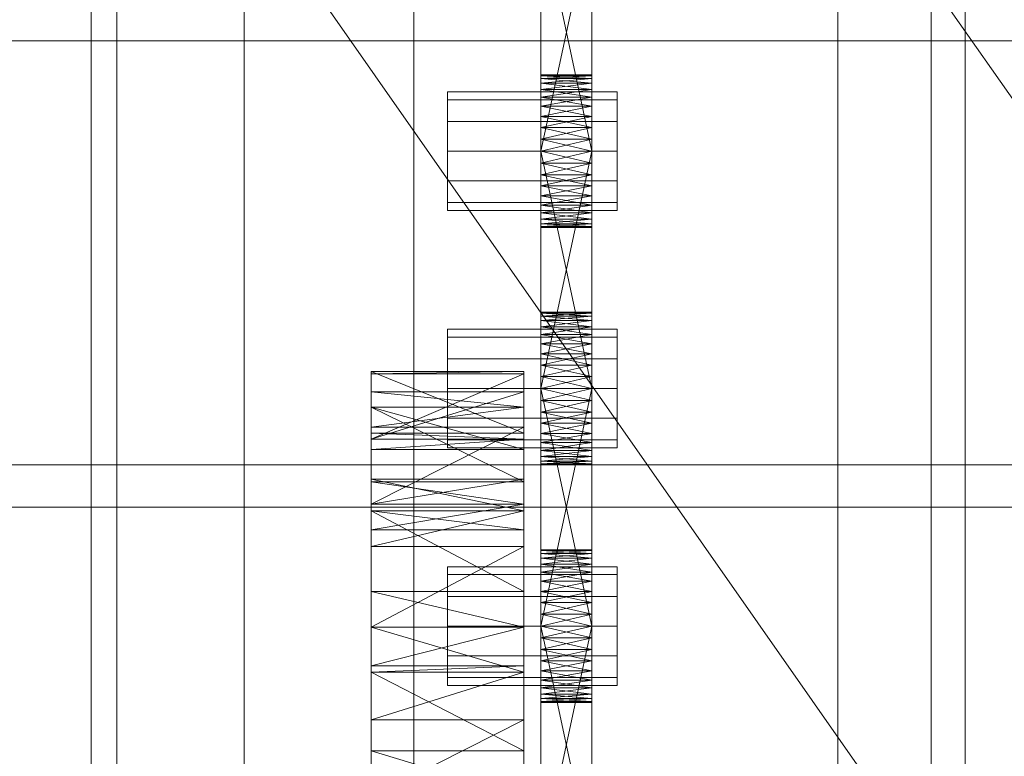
# Model space of a CAD drawing. Header units: millimetres. Extents: x -4738 to 65662, y -68080 to 6847.
# Tile 395 of 656: x 1389 to 1505, y -34033 to -33946. Entities that reach past the tile are written whole.
import ezdxf

# ---------------------------------------------------------------- set-up
doc = ezdxf.new("R2010")
doc.units = ezdxf.units.MM
for name, color, linetype, lineweight in [('COTAS_O', 1, 'Continuous', 0), ('frontal_C03', 7, 'Continuous', 0), ('frontal_secador', 7, 'Continuous', 0), ('frontal_tolva', 7, 'Continuous', 0)]:
    doc.layers.add(name, color=color, linetype=linetype, lineweight=lineweight)
doc.dimstyles.new('R19_100', dxfattribs={"dimtxt": 250, "dimasz": 150, "dimexe": 150, "dimexo": 80, "dimgap": 100, "dimtad": 1, "dimtih": 1, "dimtoh": 1, "dimdsep": 46, "dimcen": 0.09, "dimadec": 0, "dimazin": 0, "dimtfac": 1, "dimtdec": 4, "dimtofl": 0, "dimtmove": 0, "dimatfit": 3, "dimfxl": 1, "dimtolj": 1, "dimtzin": 0, "dimarcsym": 0})

# ---------------------------------------------------------------- blocks, each defined once
blk = doc.blocks.new('DIM_R30_48')
at = {"layer": 'COTAS_O'}
for p, q in [((-1725, -33700), (-1575, -33655)), ((1725, -33700), (1575, -33655)), ((-1725, -34400), (-1725, -33700)), ((-1725, -33700), (1725, -33700)), ((-1725, -33700), (-1575, -33745)), ((1725, -33700), (1575, -33745)), ((1725, -34400), (1725, -33700))]:
    blk.add_line(p, q, dxfattribs=at)
blk.add_text('3450 O', height=250, dxfattribs=at).set_placement((0, -33600))

msp = doc.modelspace()

# ---------------------------------------------------------------- linework, layer by layer
at = {"layer": 'frontal_C03'}
for p, q in [((1435, -34954.179), (1435, -32259.264)), ((1496, -34954.179), (1496, -32259.264)), ((1500, -32259.264), (1500, -34954.179)), ((1435, -32263.162), (1435, -34958.077)), ((1500, -34958.077), (1500, -32263.162)), ((1435, -35437.51), (1435, -32742.595)), ((1500, -32742.595), (1500, -35437.51)), ((1435, -32746.492), (1435, -35441.408)), ((1496, -32746.492), (1496, -35441.408)), ((1500, -35441.408), (1500, -32746.492)), ((1415, -35988), (1415, -33007.45)), ((1485, -35988), (1485, -33007.45)), ((1415, -35988), (1415, -33563.95)), ((1485, -35988), (1485, -33563.95))]:
    msp.add_line(p, q, dxfattribs=at)
at = {"layer": 'frontal_secador'}
for p, q in [((1400, -36000), (1400, -33000)), ((1397, -35940), (1397, -33075)), ((1400, -36000), (1400, -33075)), ((1400, -34600), (1400, -33075)), ((1400, -35940), (1400, -33075)), ((1400, -34650), (1400, -33075)), ((1400, -36000), (1400, -33250)), ((1450, -33964.281), (1450, -33925.481)), ((1456, -33925.481), (1456, -33964.281)), ((1450, -33927.136), (1450, -33964.281)), ((1456, -33964.281), (1456, -33927.136)), ((1450, -33964.281), (1450, -33929.414)), ((1456, -33929.414), (1456, -33964.281)), ((1450, -33961.5), (1450, -33932.092)), ((1450, -33964.281), (1450, -33932.092)), ((1456, -33932.092), (1456, -33961.5)), ((1456, -33932.092), (1456, -33964.281)), ((1450, -33933.5), (1450, -33961.5)), ((1456, -33961.5), (1450, -33933.5)), ((1456, -33933.5), (1450, -33961.5)), ((1456, -33961.5), (1456, -33933.5)), ((1325, -33948.5), (2125, -33948.5)), ((1450, -33952.611), (1450, -33952.5)), ((1456, -33952.611), (1450, -33952.5)), ((1456, -33952.5), (1450, -33952.5)), ((1456, -33952.5), (1450, -33952.611)), ((1450, -33952.611), (1450, -33953.481)), ((1450, -33952.941), (1450, -33952.611)), ((1450, -33952.611), (1450, -33955.136)), ((1456, -33952.941), (1450, -33952.611)), ((1456, -33952.611), (1450, -33952.611)), ((1456, -33952.611), (1450, -33952.941)), ((1450, -33953.481), (1450, -33952.941)), ((1456, -33953.481), (1450, -33952.941)), ((1456, -33952.941), (1450, -33952.941)), ((1456, -33952.941), (1450, -33953.481)), ((1456, -33952.611), (1456, -33952.5)), ((1456, -33953.481), (1456, -33952.611)), ((1456, -33952.611), (1456, -33952.941)), ((1456, -33955.136), (1456, -33952.611)), ((1456, -33952.941), (1456, -33953.481)), ((1450, -33953.481), (1450, -33955.136)), ((1450, -33954.219), (1450, -33953.481)), ((1450, -33957.414), (1450, -33953.481)), ((1450, -33992.281), (1450, -33953.481)), ((1456, -33954.219), (1450, -33953.481)), ((1456, -33953.481), (1450, -33953.481)), ((1456, -33953.481), (1450, -33954.219)), ((1450, -33955.136), (1450, -33954.219)), ((1456, -33955.136), (1450, -33954.219)), ((1456, -33954.219), (1450, -33954.219)), ((1456, -33954.219), (1450, -33955.136)), ((1456, -33955.136), (1456, -33953.481)), ((1456, -33953.481), (1456, -33954.219)), ((1456, -33953.481), (1456, -33957.414)), ((1456, -33953.481), (1456, -33992.281)), ((1456, -33954.219), (1456, -33955.136)), ((1439, -33955.438), (1439, -33954.5)), ((1459, -33954.5), (1439, -33954.5)), ((1450, -33955.136), (1450, -33957.414)), ((1450, -33956.21), (1450, -33955.136)), ((1450, -33955.136), (1450, -33960.092)), ((1450, -33955.136), (1450, -33992.281)), ((1456, -33956.21), (1450, -33955.136)), ((1456, -33955.136), (1450, -33955.136)), ((1456, -33955.136), (1450, -33956.21)), ((1456, -33957.414), (1456, -33955.136)), ((1456, -33955.136), (1456, -33956.21)), ((1456, -33960.092), (1456, -33955.136)), ((1456, -33992.281), (1456, -33955.136)), ((1459, -33955.438), (1459, -33954.5)), ((1439, -33958), (1439, -33955.438)), ((1459, -33955.438), (1439, -33955.438)), ((1450, -33957.414), (1450, -33956.21)), ((1456, -33957.414), (1450, -33956.21)), ((1456, -33956.21), (1450, -33956.21)), ((1456, -33956.21), (1450, -33957.414)), ((1456, -33956.21), (1456, -33957.414)), ((1459, -33958), (1459, -33955.438)), ((1450, -33957.414), (1450, -33960.092)), ((1450, -33958.719), (1450, -33957.414)), ((1450, -33992.281), (1450, -33957.414)), ((1456, -33958.719), (1450, -33957.414)), ((1456, -33957.414), (1450, -33957.414)), ((1456, -33957.414), (1450, -33958.719)), ((1456, -33960.092), (1456, -33957.414)), ((1456, -33957.414), (1456, -33958.719)), ((1456, -33957.414), (1456, -33992.281)), ((1439, -33961.5), (1439, -33958)), ((1459, -33958), (1439, -33958)), ((1450, -33960.092), (1450, -33958.719)), ((1456, -33960.092), (1450, -33958.719)), ((1456, -33958.719), (1450, -33958.719)), ((1456, -33958.719), (1450, -33960.092)), ((1456, -33958.719), (1456, -33960.092)), ((1459, -33961.5), (1459, -33958)), ((1450, -33989.5), (1450, -33960.092)), ((1450, -33960.092), (1450, -33961.5)), ((1450, -33992.281), (1450, -33960.092)), ((1456, -33961.5), (1450, -33960.092)), ((1456, -33960.092), (1450, -33960.092)), ((1456, -33960.092), (1450, -33961.5)), ((1456, -33960.092), (1456, -33989.5)), ((1456, -33961.5), (1456, -33960.092)), ((1456, -33960.092), (1456, -33992.281)), ((1439, -33961.5), (1439, -33965)), ((1439, -33961.5), (1459, -33961.5)), ((1450, -33961.5), (1450, -33989.5)), ((1456, -33989.5), (1450, -33961.5)), ((1456, -33961.5), (1450, -33961.5)), ((1456, -33961.5), (1450, -33989.5)), ((1450, -33964.281), (1450, -33961.5)), ((1450, -33961.5), (1450, -33962.908)), ((1456, -33961.5), (1450, -33962.908)), ((1456, -33962.908), (1450, -33961.5)), ((1456, -33989.5), (1456, -33961.5)), ((1456, -33961.5), (1456, -33964.281)), ((1456, -33962.908), (1456, -33961.5)), ((1459, -33965), (1459, -33961.5)), ((1450, -33962.908), (1450, -33964.281)), ((1456, -33962.908), (1450, -33962.908)), ((1456, -33962.908), (1450, -33964.281)), ((1456, -33964.281), (1450, -33962.908)), ((1456, -33964.281), (1456, -33962.908)), ((1450, -33966.79), (1450, -33964.281)), ((1450, -33964.281), (1450, -33965.586)), ((1450, -33968.781), (1450, -33964.281)), ((1450, -33970.5), (1450, -33964.281)), ((1456, -33964.281), (1450, -33964.281)), ((1456, -33964.281), (1450, -33965.586)), ((1456, -33965.586), (1450, -33964.281)), ((1456, -33964.281), (1456, -33966.79)), ((1456, -33965.586), (1456, -33964.281)), ((1456, -33964.281), (1456, -33968.781)), ((1456, -33964.281), (1456, -33970.5)), ((1439, -33965), (1439, -33967.562)), ((1459, -33965), (1439, -33965)), ((1450, -33965.586), (1450, -33966.79)), ((1456, -33965.586), (1450, -33965.586)), ((1456, -33965.586), (1450, -33966.79)), ((1456, -33966.79), (1450, -33965.586)), ((1456, -33966.79), (1456, -33965.586)), ((1459, -33965), (1459, -33967.562)), ((1450, -33968.781), (1450, -33966.79)), ((1450, -33966.79), (1450, -33967.864)), ((1456, -33966.79), (1450, -33966.79)), ((1456, -33966.79), (1450, -33967.864)), ((1456, -33967.864), (1450, -33966.79)), ((1456, -33966.79), (1456, -33968.781)), ((1456, -33967.864), (1456, -33966.79)), ((1439, -33967.562), (1439, -33968.5)), ((1459, -33967.562), (1439, -33967.562)), ((1450, -33967.864), (1450, -33968.781)), ((1456, -33967.864), (1450, -33967.864)), ((1456, -33967.864), (1450, -33968.781)), ((1456, -33968.781), (1450, -33967.864)), ((1456, -33968.781), (1456, -33967.864)), ((1459, -33967.562), (1459, -33968.5)), ((1459, -33968.5), (1439, -33968.5)), ((1450, -33970.059), (1450, -33968.781)), ((1450, -33968.781), (1450, -33969.519)), ((1450, -33970.5), (1450, -33968.781)), ((1456, -33968.781), (1450, -33968.781)), ((1456, -33968.781), (1450, -33969.519)), ((1456, -33969.519), (1450, -33968.781)), ((1456, -33968.781), (1456, -33970.059)), ((1456, -33969.519), (1456, -33968.781)), ((1456, -33968.781), (1456, -33970.5)), ((1450, -33969.519), (1450, -33970.059)), ((1456, -33969.519), (1450, -33969.519)), ((1456, -33969.519), (1450, -33970.059)), ((1456, -33970.059), (1450, -33969.519)), ((1450, -33970.5), (1450, -33970.059)), ((1450, -33970.059), (1450, -33970.389)), ((1456, -33970.059), (1450, -33970.059)), ((1456, -33970.059), (1450, -33970.389)), ((1456, -33970.389), (1450, -33970.059)), ((1450, -33970.389), (1450, -33970.5)), ((1456, -33970.389), (1450, -33970.389)), ((1456, -33970.389), (1450, -33970.5)), ((1456, -33970.5), (1450, -33970.389)), ((1456, -33970.059), (1456, -33969.519)), ((1456, -33970.059), (1456, -33970.5)), ((1456, -33970.389), (1456, -33970.059)), ((1456, -33970.5), (1456, -33970.389)), ((1456, -33970.5), (1450, -33970.5)), ((1450, -33980.611), (1450, -33980.5)), ((1456, -33980.611), (1450, -33980.5)), ((1456, -33980.5), (1450, -33980.5)), ((1456, -33980.5), (1450, -33980.611)), ((1450, -33980.611), (1450, -33981.481)), ((1450, -33980.941), (1450, -33980.611)), ((1450, -33980.611), (1450, -33983.136)), ((1456, -33980.941), (1450, -33980.611)), ((1456, -33980.611), (1450, -33980.611)), ((1456, -33980.611), (1450, -33980.941)), ((1450, -33981.481), (1450, -33980.941)), ((1456, -33981.481), (1450, -33980.941)), ((1456, -33980.941), (1450, -33980.941)), ((1456, -33980.941), (1450, -33981.481)), ((1456, -33980.611), (1456, -33980.5)), ((1456, -33981.481), (1456, -33980.611)), ((1456, -33980.611), (1456, -33980.941)), ((1456, -33983.136), (1456, -33980.611)), ((1456, -33980.941), (1456, -33981.481)), ((1450, -33981.481), (1450, -33983.136)), ((1450, -33982.219), (1450, -33981.481)), ((1450, -33985.414), (1450, -33981.481)), ((1450, -34020.281), (1450, -33981.481)), ((1456, -33982.219), (1450, -33981.481)), ((1456, -33981.481), (1450, -33981.481)), ((1456, -33981.481), (1450, -33982.219)), ((1456, -33983.136), (1456, -33981.481)), ((1456, -33981.481), (1456, -33982.219)), ((1456, -33981.481), (1456, -33985.414)), ((1456, -33981.481), (1456, -34020.281)), ((1439, -33983.438), (1439, -33982.5)), ((1459, -33982.5), (1439, -33982.5)), ((1450, -33983.136), (1450, -33982.219)), ((1456, -33983.136), (1450, -33982.219)), ((1456, -33982.219), (1450, -33982.219)), ((1456, -33982.219), (1450, -33983.136)), ((1450, -33983.136), (1450, -33985.414)), ((1450, -33984.21), (1450, -33983.136)), ((1450, -33983.136), (1450, -33988.092)), ((1450, -33983.136), (1450, -34020.281)), ((1456, -33984.21), (1450, -33983.136)), ((1456, -33983.136), (1450, -33983.136)), ((1456, -33983.136), (1450, -33984.21)), ((1456, -33982.219), (1456, -33983.136)), ((1456, -33985.414), (1456, -33983.136)), ((1456, -33983.136), (1456, -33984.21)), ((1456, -33988.092), (1456, -33983.136)), ((1456, -34020.281), (1456, -33983.136)), ((1459, -33983.438), (1459, -33982.5)), ((1439, -33986), (1439, -33983.438)), ((1459, -33983.438), (1439, -33983.438)), ((1450, -33985.414), (1450, -33984.21)), ((1456, -33985.414), (1450, -33984.21)), ((1456, -33984.21), (1450, -33984.21)), ((1456, -33984.21), (1450, -33985.414)), ((1456, -33984.21), (1456, -33985.414)), ((1459, -33986), (1459, -33983.438)), ((1450, -33985.414), (1450, -33988.092)), ((1450, -33986.719), (1450, -33985.414)), ((1450, -34020.281), (1450, -33985.414)), ((1456, -33986.719), (1450, -33985.414)), ((1456, -33985.414), (1450, -33985.414)), ((1456, -33985.414), (1450, -33986.719)), ((1456, -33988.092), (1456, -33985.414)), ((1456, -33985.414), (1456, -33986.719)), ((1456, -33985.414), (1456, -34020.281)), ((1439, -33989.5), (1439, -33986)), ((1459, -33986), (1439, -33986)), ((1450, -33988.092), (1450, -33986.719)), ((1456, -33988.092), (1450, -33986.719)), ((1456, -33986.719), (1450, -33986.719)), ((1456, -33986.719), (1450, -33988.092)), ((1456, -33986.719), (1456, -33988.092)), ((1459, -33989.5), (1459, -33986)), ((1430, -33994.744), (1430, -33987.5)), ((1430, -33987.5), (1430, -33987.765)), ((1448, -33994.744), (1430, -33987.5)), ((1448, -33987.5), (1430, -33987.5)), ((1448, -33987.5), (1430, -33987.765)), ((1430, -33987.765), (1430, -33994.744)), ((1430, -33987.765), (1430, -33995.473)), ((1448, -33987.765), (1430, -33987.765)), ((1448, -33987.765), (1430, -33995.473)), ((1448, -33987.765), (1448, -33987.5)), ((1448, -33987.5), (1448, -33994.744)), ((1448, -33994.744), (1448, -33987.765)), ((1448, -33995.473), (1448, -33987.765)), ((1450, -34017.5), (1450, -33988.092)), ((1450, -33988.092), (1450, -33989.5)), ((1450, -34020.281), (1450, -33988.092)), ((1456, -33989.5), (1450, -33988.092)), ((1456, -33988.092), (1450, -33988.092)), ((1456, -33988.092), (1450, -33989.5)), ((1456, -33988.092), (1456, -34017.5)), ((1456, -33989.5), (1456, -33988.092)), ((1456, -33988.092), (1456, -34020.281)), ((1430, -33989.876), (1430, -34000.514)), ((1430, -33991.709), (1430, -33989.876)), ((1430, -33989.876), (1430, -33995.473)), ((1448, -33991.709), (1430, -33989.876)), ((1448, -33989.876), (1430, -33989.876)), ((1448, -33989.876), (1430, -33995.473)), ((1439, -33989.5), (1439, -33993)), ((1439, -33989.5), (1459, -33989.5)), ((1448, -34000.514), (1448, -33989.876)), ((1448, -33989.876), (1448, -33991.709)), ((1448, -33995.473), (1448, -33989.876)), ((1450, -33989.5), (1450, -34017.5)), ((1456, -34017.5), (1450, -33989.5)), ((1456, -33989.5), (1450, -33989.5)), ((1456, -33989.5), (1450, -34017.5)), ((1450, -33992.281), (1450, -33989.5)), ((1450, -33989.5), (1450, -33990.908)), ((1456, -33989.5), (1450, -33990.908)), ((1456, -33990.908), (1450, -33989.5)), ((1456, -34017.5), (1456, -33989.5)), ((1456, -33989.5), (1456, -33992.281)), ((1456, -33990.908), (1456, -33989.5)), ((1459, -33993), (1459, -33989.5)), ((1450, -33990.908), (1450, -33992.281)), ((1456, -33990.908), (1450, -33990.908)), ((1456, -33990.908), (1450, -33992.281)), ((1456, -33992.281), (1450, -33990.908)), ((1456, -33992.281), (1456, -33990.908)), ((1430, -34000.514), (1430, -33991.709)), ((1430, -33996.683), (1430, -33991.709)), ((1430, -33991.709), (1430, -33994.046)), ((1448, -34000.514), (1430, -33991.709)), ((1448, -33991.709), (1430, -33991.709)), ((1448, -33996.683), (1430, -33991.709)), ((1448, -33991.709), (1430, -33994.046)), ((1448, -33991.709), (1448, -34000.514)), ((1448, -33994.046), (1448, -33991.709)), ((1448, -33991.709), (1448, -33996.683)), ((1450, -33994.79), (1450, -33992.281)), ((1450, -33992.281), (1450, -33993.586)), ((1450, -33996.781), (1450, -33992.281)), ((1450, -33998.5), (1450, -33992.281)), ((1456, -33992.281), (1450, -33992.281)), ((1456, -33992.281), (1450, -33993.586)), ((1456, -33993.586), (1450, -33992.281)), ((1456, -33992.281), (1456, -33994.79)), ((1456, -33993.586), (1456, -33992.281)), ((1456, -33992.281), (1456, -33996.781)), ((1456, -33992.281), (1456, -33998.5)), ((1439, -33993), (1439, -33995.562)), ((1459, -33993), (1439, -33993)), ((1450, -33993.586), (1450, -33994.79)), ((1456, -33993.586), (1450, -33993.586)), ((1456, -33993.586), (1450, -33994.79)), ((1456, -33994.79), (1450, -33993.586)), ((1456, -33994.79), (1456, -33993.586)), ((1459, -33993), (1459, -33995.562)), ((1430, -33994.046), (1430, -33996.683)), ((1430, -33994.046), (1430, -34003.11)), ((1448, -33994.046), (1430, -33994.046)), ((1448, -33994.046), (1430, -34003.11)), ((1430, -33995.473), (1430, -33994.744)), ((1448, -33995.473), (1430, -33994.744)), ((1448, -33994.744), (1430, -33994.744)), ((1448, -33996.683), (1448, -33994.046)), ((1448, -34003.11), (1448, -33994.046)), ((1448, -33994.744), (1448, -33995.473)), ((1450, -33996.781), (1450, -33994.79)), ((1450, -33994.79), (1450, -33995.864)), ((1456, -33994.79), (1450, -33994.79)), ((1456, -33994.79), (1450, -33995.864)), ((1456, -33995.864), (1450, -33994.79)), ((1456, -33994.79), (1456, -33996.781)), ((1456, -33995.864), (1456, -33994.79)), ((1430, -33995.473), (1430, -34000.514)), ((1430, -33995.473), (1430, -34003.11)), ((1430, -33995.473), (1430, -33996.683)), ((1430, -34017.639), (1430, -33995.473)), ((1448, -33995.473), (1430, -33995.473)), ((1448, -33995.473), (1430, -33996.683)), ((1439, -33995.562), (1439, -33996.5)), ((1459, -33995.562), (1439, -33995.562)), ((1448, -34000.514), (1448, -33995.473)), ((1448, -34003.11), (1448, -33995.473)), ((1448, -33996.683), (1448, -33995.473)), ((1448, -33995.473), (1448, -34017.639)), ((1450, -33995.864), (1450, -33996.781)), ((1456, -33995.864), (1450, -33995.864)), ((1456, -33995.864), (1450, -33996.781)), ((1456, -33996.781), (1450, -33995.864)), ((1456, -33996.781), (1456, -33995.864)), ((1459, -33995.562), (1459, -33996.5)), ((1430, -34003.11), (1430, -33996.683)), ((1448, -33996.683), (1430, -33996.683)), ((1459, -33996.5), (1439, -33996.5)), ((1448, -33996.683), (1448, -34003.11)), ((1450, -33998.059), (1450, -33996.781)), ((1450, -33996.781), (1450, -33997.519)), ((1450, -33998.5), (1450, -33996.781)), ((1456, -33996.781), (1450, -33996.781)), ((1456, -33996.781), (1450, -33997.519)), ((1456, -33997.519), (1450, -33996.781)), ((1456, -33996.781), (1456, -33998.059)), ((1456, -33997.519), (1456, -33996.781)), ((1456, -33996.781), (1456, -33998.5)), ((1450, -33997.519), (1450, -33998.059)), ((1456, -33997.519), (1450, -33997.519)), ((1456, -33997.519), (1450, -33998.059)), ((1456, -33998.059), (1450, -33997.519)), ((1450, -33998.5), (1450, -33998.059)), ((1450, -33998.059), (1450, -33998.389)), ((1456, -33998.059), (1450, -33998.059)), ((1456, -33998.059), (1450, -33998.389)), ((1456, -33998.389), (1450, -33998.059)), ((1456, -33998.059), (1456, -33997.519)), ((1456, -33998.059), (1456, -33998.5)), ((1456, -33998.389), (1456, -33998.059)), ((1325, -33998.5), (2125, -33998.5)), ((1450, -33998.389), (1450, -33998.5)), ((1456, -33998.389), (1450, -33998.389)), ((1456, -33998.389), (1450, -33998.5)), ((1456, -33998.5), (1450, -33998.389)), ((1456, -33998.5), (1450, -33998.5)), ((1456, -33998.5), (1456, -33998.389)), ((1430, -34000.173), (1430, -34013.428)), ((1430, -34003.925), (1430, -34000.173)), ((1430, -34000.173), (1430, -34003.11)), ((1448, -34003.925), (1430, -34000.173)), ((1448, -34000.173), (1430, -34000.173)), ((1448, -34000.173), (1430, -34003.11)), ((1430, -34003.11), (1430, -34000.514)), ((1448, -34003.11), (1430, -34000.514)), ((1448, -34000.514), (1430, -34000.514)), ((1448, -34013.428), (1448, -34000.173)), ((1448, -34000.173), (1448, -34003.925)), ((1448, -34003.11), (1448, -34000.173)), ((1448, -34000.514), (1448, -34003.11)), ((1325, -34003.5), (2125, -34003.5)), ((1430, -34003.11), (1430, -34013.428)), ((1430, -34003.11), (1430, -34017.639)), ((1430, -34003.11), (1430, -34006.141)), ((1430, -34003.11), (1430, -34037.635)), ((1430, -34003.11), (1430, -34085.858)), ((1448, -34003.11), (1430, -34003.11)), ((1448, -34003.11), (1430, -34006.141)), ((1430, -34013.428), (1430, -34003.925)), ((1430, -34006.141), (1430, -34003.925)), ((1430, -34003.925), (1430, -34008.105)), ((1448, -34013.428), (1430, -34003.925)), ((1448, -34003.925), (1430, -34003.925)), ((1448, -34006.141), (1430, -34003.925)), ((1448, -34003.925), (1430, -34008.105)), ((1448, -34013.428), (1448, -34003.11)), ((1448, -34017.639), (1448, -34003.11)), ((1448, -34006.141), (1448, -34003.11)), ((1448, -34037.635), (1448, -34003.11)), ((1448, -34085.858), (1448, -34003.11)), ((1448, -34003.925), (1448, -34013.428)), ((1448, -34008.105), (1448, -34003.925)), ((1448, -34003.925), (1448, -34006.141)), ((1430, -34008.105), (1430, -34006.141)), ((1430, -34017.639), (1430, -34006.141)), ((1448, -34006.141), (1430, -34006.141)), ((1448, -34006.141), (1448, -34008.105)), ((1448, -34006.141), (1448, -34017.639)), ((1430, -34008.105), (1430, -34017.639)), ((1448, -34008.105), (1430, -34008.105)), ((1448, -34008.105), (1430, -34017.639)), ((1448, -34017.639), (1448, -34008.105)), ((1450, -34008.611), (1450, -34008.5)), ((1456, -34008.611), (1450, -34008.5)), ((1456, -34008.5), (1450, -34008.5)), ((1456, -34008.5), (1450, -34008.611)), ((1450, -34008.611), (1450, -34009.481)), ((1450, -34008.941), (1450, -34008.611)), ((1450, -34008.611), (1450, -34011.136)), ((1456, -34008.941), (1450, -34008.611)), ((1456, -34008.611), (1450, -34008.611)), ((1456, -34008.611), (1450, -34008.941)), ((1456, -34008.611), (1456, -34008.5)), ((1456, -34009.481), (1456, -34008.611)), ((1456, -34008.611), (1456, -34008.941)), ((1456, -34011.136), (1456, -34008.611)), ((1450, -34009.481), (1450, -34008.941)), ((1456, -34009.481), (1450, -34008.941)), ((1456, -34008.941), (1450, -34008.941)), ((1456, -34008.941), (1450, -34009.481)), ((1450, -34009.481), (1450, -34011.136)), ((1450, -34010.219), (1450, -34009.481)), ((1450, -34013.414), (1450, -34009.481)), ((1450, -34048.281), (1450, -34009.481)), ((1456, -34010.219), (1450, -34009.481)), ((1456, -34009.481), (1450, -34009.481)), ((1456, -34009.481), (1450, -34010.219)), ((1456, -34008.941), (1456, -34009.481)), ((1456, -34011.136), (1456, -34009.481)), ((1456, -34009.481), (1456, -34010.219)), ((1456, -34009.481), (1456, -34013.414)), ((1456, -34009.481), (1456, -34048.281)), ((1439, -34011.438), (1439, -34010.5)), ((1459, -34010.5), (1439, -34010.5)), ((1450, -34011.136), (1450, -34010.219)), ((1456, -34011.136), (1450, -34010.219)), ((1456, -34010.219), (1450, -34010.219)), ((1456, -34010.219), (1450, -34011.136)), ((1456, -34010.219), (1456, -34011.136)), ((1459, -34011.438), (1459, -34010.5)), ((1439, -34014), (1439, -34011.438)), ((1459, -34011.438), (1439, -34011.438)), ((1450, -34011.136), (1450, -34013.414)), ((1450, -34012.21), (1450, -34011.136)), ((1450, -34011.136), (1450, -34016.092)), ((1450, -34011.136), (1450, -34048.281)), ((1456, -34012.21), (1450, -34011.136)), ((1456, -34011.136), (1450, -34011.136)), ((1456, -34011.136), (1450, -34012.21)), ((1450, -34013.414), (1450, -34012.21)), ((1456, -34013.414), (1450, -34012.21)), ((1456, -34012.21), (1450, -34012.21)), ((1456, -34012.21), (1450, -34013.414)), ((1456, -34013.414), (1456, -34011.136)), ((1456, -34011.136), (1456, -34012.21)), ((1456, -34016.092), (1456, -34011.136)), ((1456, -34048.281), (1456, -34011.136)), ((1456, -34012.21), (1456, -34013.414)), ((1459, -34014), (1459, -34011.438)), ((1430, -34017.639), (1430, -34013.428)), ((1448, -34017.639), (1430, -34013.428)), ((1448, -34013.428), (1430, -34013.428)), ((1448, -34013.428), (1448, -34017.639)), ((1450, -34013.414), (1450, -34016.092)), ((1450, -34014.719), (1450, -34013.414)), ((1450, -34048.281), (1450, -34013.414)), ((1456, -34014.719), (1450, -34013.414)), ((1456, -34013.414), (1450, -34013.414)), ((1456, -34013.414), (1450, -34014.719)), ((1456, -34016.092), (1456, -34013.414)), ((1456, -34013.414), (1456, -34014.719)), ((1456, -34013.414), (1456, -34048.281)), ((1439, -34017.5), (1439, -34014)), ((1459, -34014), (1439, -34014)), ((1459, -34017.5), (1459, -34014)), ((1450, -34016.092), (1450, -34014.719)), ((1456, -34016.092), (1450, -34014.719)), ((1456, -34014.719), (1450, -34014.719)), ((1456, -34014.719), (1450, -34016.092)), ((1456, -34014.719), (1456, -34016.092)), ((1450, -34045.5), (1450, -34016.092)), ((1450, -34016.092), (1450, -34017.5)), ((1450, -34048.281), (1450, -34016.092)), ((1456, -34017.5), (1450, -34016.092)), ((1456, -34016.092), (1450, -34016.092)), ((1456, -34016.092), (1450, -34017.5)), ((1456, -34016.092), (1456, -34045.5)), ((1456, -34017.5), (1456, -34016.092)), ((1456, -34016.092), (1456, -34048.281)), ((1430, -34017.639), (1430, -34032.223)), ((1430, -34017.639), (1430, -34037.635)), ((1430, -34017.639), (1430, -34022.194)), ((1430, -34061.142), (1430, -34017.639)), ((1430, -34109.365), (1430, -34017.639)), ((1430, -34017.639), (1430, -34085.858)), ((1430, -34151.527), (1430, -34017.639)), ((1448, -34017.647), (1430, -34017.639)), ((1448, -34017.639), (1430, -34017.639)), ((1448, -34017.639), (1430, -34022.194)), ((1430, -34017.647), (1430, -34032.223)), ((1430, -34022.95), (1430, -34017.647)), ((1448, -34022.95), (1430, -34017.647)), ((1448, -34017.647), (1430, -34017.647)), ((1439, -34017.5), (1439, -34021)), ((1439, -34017.5), (1459, -34017.5)), ((1448, -34032.223), (1448, -34017.639)), ((1448, -34037.635), (1448, -34017.639)), ((1448, -34022.194), (1448, -34017.639)), ((1448, -34017.639), (1448, -34061.142)), ((1448, -34017.639), (1448, -34109.365)), ((1448, -34085.858), (1448, -34017.639)), ((1448, -34017.639), (1448, -34151.527)), ((1448, -34032.223), (1448, -34017.647)), ((1448, -34017.647), (1448, -34022.95)), ((1450, -34017.5), (1450, -34045.5)), ((1456, -34045.5), (1450, -34017.5)), ((1456, -34017.5), (1450, -34017.5)), ((1456, -34017.5), (1450, -34045.5)), ((1450, -34020.281), (1450, -34017.5)), ((1450, -34017.5), (1450, -34018.908)), ((1456, -34017.5), (1450, -34018.908)), ((1456, -34018.908), (1450, -34017.5)), ((1456, -34045.5), (1456, -34017.5)), ((1456, -34017.5), (1456, -34020.281)), ((1456, -34018.908), (1456, -34017.5)), ((1459, -34021), (1459, -34017.5)), ((1450, -34018.908), (1450, -34020.281)), ((1456, -34018.908), (1450, -34018.908)), ((1456, -34018.908), (1450, -34020.281)), ((1456, -34020.281), (1450, -34018.908)), ((1456, -34020.281), (1456, -34018.908)), ((1450, -34022.79), (1450, -34020.281)), ((1450, -34020.281), (1450, -34021.586)), ((1450, -34024.781), (1450, -34020.281)), ((1450, -34026.5), (1450, -34020.281)), ((1456, -34020.281), (1450, -34020.281)), ((1456, -34020.281), (1450, -34021.586)), ((1456, -34021.586), (1450, -34020.281)), ((1456, -34020.281), (1456, -34022.79)), ((1456, -34021.586), (1456, -34020.281)), ((1456, -34020.281), (1456, -34024.781)), ((1456, -34020.281), (1456, -34026.5)), ((1439, -34021), (1439, -34023.562)), ((1459, -34021), (1439, -34021)), ((1459, -34021), (1459, -34023.562)), ((1430, -34028.565), (1430, -34022.194)), ((1430, -34022.194), (1430, -34022.95)), ((1430, -34037.635), (1430, -34022.194)), ((1448, -34022.194), (1430, -34022.194)), ((1448, -34022.194), (1430, -34022.95)), ((1448, -34022.194), (1448, -34028.565)), ((1448, -34022.95), (1448, -34022.194)), ((1448, -34022.194), (1448, -34037.635)), ((1450, -34021.586), (1450, -34022.79)), ((1456, -34021.586), (1450, -34021.586)), ((1456, -34021.586), (1450, -34022.79)), ((1456, -34022.79), (1450, -34021.586)), ((1456, -34022.79), (1456, -34021.586)), ((1430, -34032.223), (1430, -34022.95)), ((1430, -34022.95), (1430, -34028.565)), ((1448, -34032.223), (1430, -34022.95)), ((1448, -34022.95), (1430, -34022.95)), ((1448, -34022.95), (1430, -34028.565)), ((1439, -34023.562), (1439, -34024.5)), ((1459, -34023.562), (1439, -34023.562)), ((1448, -34022.95), (1448, -34032.223)), ((1448, -34028.565), (1448, -34022.95)), ((1450, -34024.781), (1450, -34022.79)), ((1450, -34022.79), (1450, -34023.864)), ((1456, -34022.79), (1450, -34022.79)), ((1456, -34022.79), (1450, -34023.864)), ((1456, -34023.864), (1450, -34022.79)), ((1450, -34023.864), (1450, -34024.781)), ((1456, -34023.864), (1450, -34023.864)), ((1456, -34023.864), (1450, -34024.781)), ((1456, -34024.781), (1450, -34023.864)), ((1456, -34022.79), (1456, -34024.781)), ((1456, -34023.864), (1456, -34022.79)), ((1456, -34024.781), (1456, -34023.864)), ((1459, -34023.562), (1459, -34024.5)), ((1459, -34024.5), (1439, -34024.5)), ((1450, -34026.059), (1450, -34024.781)), ((1450, -34024.781), (1450, -34025.519)), ((1450, -34026.5), (1450, -34024.781)), ((1456, -34024.781), (1450, -34024.781)), ((1456, -34024.781), (1450, -34025.519)), ((1456, -34025.519), (1450, -34024.781)), ((1456, -34024.781), (1456, -34026.059)), ((1456, -34025.519), (1456, -34024.781)), ((1456, -34024.781), (1456, -34026.5)), ((1450, -34025.519), (1450, -34026.059)), ((1456, -34025.519), (1450, -34025.519)), ((1456, -34025.519), (1450, -34026.059)), ((1456, -34026.059), (1450, -34025.519)), ((1450, -34026.5), (1450, -34026.059)), ((1450, -34026.059), (1450, -34026.389)), ((1456, -34026.059), (1450, -34026.059)), ((1456, -34026.059), (1450, -34026.389)), ((1456, -34026.389), (1450, -34026.059)), ((1456, -34026.059), (1456, -34025.519)), ((1456, -34026.059), (1456, -34026.5)), ((1456, -34026.389), (1456, -34026.059)), ((1450, -34026.389), (1450, -34026.5)), ((1456, -34026.389), (1450, -34026.389)), ((1456, -34026.389), (1450, -34026.5)), ((1456, -34026.5), (1450, -34026.389)), ((1456, -34026.5), (1450, -34026.5)), ((1456, -34026.5), (1456, -34026.389)), ((1430, -34028.565), (1430, -34037.635)), ((1448, -34028.565), (1430, -34028.565)), ((1448, -34028.565), (1430, -34037.635)), ((1448, -34037.635), (1448, -34028.565)), ((1430, -34037.635), (1430, -34032.223)), ((1448, -34037.635), (1430, -34032.223)), ((1448, -34032.223), (1430, -34032.223)), ((1448, -34032.223), (1448, -34037.635))]:
    msp.add_line(p, q, dxfattribs=at)
at = {"layer": 'frontal_tolva'}
for p, q in [((1769.584, -34332.806), (722.584, -32835.806)), ((1720.416, -34367.194), (673.416, -32870.194))]:
    msp.add_line(p, q, dxfattribs=at)

# ---------------------------------------------------------------- dimensions: what is measured, and where the dimension line sits
at = {"layer": 'COTAS_O'}
dim = msp.add_aligned_dim(p1=(-1725, -34400), p2=(1725, -34400), distance=700, text='<> O', dimstyle='R19_100', dxfattribs=at)
dim.commit()
dim.dimension.update_dxf_attribs({"geometry": 'DIM_R30_48', "text_midpoint": (0, -33700)})

doc.saveas('drawing.dxf')
